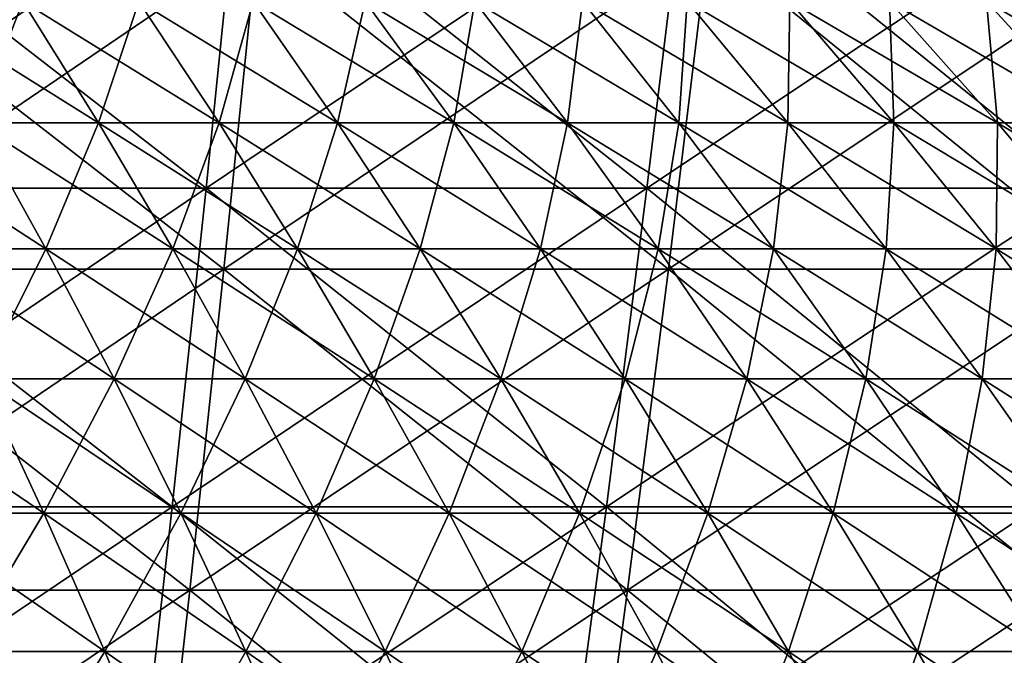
# Model space of a CAD drawing. Header units: millimetres. Extents: x -250 to 250, y -45 to 4150.
# Tile 634 of 656: x 29 to 43, y 4004 to 4013. Entities that reach past the tile are written whole.
import ezdxf

# ---------------------------------------------------------------- set-up
doc = ezdxf.new("R2010")
doc.units = ezdxf.units.MM
doc.header["$LTSCALE"] = 81.481481
for name, color, linetype in [('19', 7, 'CONTINUOUS'), ('20', 7, 'CONTINUOUS'), ('21', 7, 'CONTINUOUS'), ('22', 7, 'CONTINUOUS'), ('23', 7, 'CONTINUOUS'), ('24', 7, 'CONTINUOUS')]:
    doc.layers.add(name, color=color, linetype=linetype)

msp = doc.modelspace()

# ---------------------------------------------------------------- linework, layer by layer
at = {"layer": '19', "color": 7, "linetype": 'CONTINUOUS'}
for points in [[(31.727, 4009.578, -204.39), (25.418, 4009.578, -205.27), (32.195, 4014.181, -207.405), (31.727, 4009.578, -204.39)], [(32.195, 4014.181, -207.405), (25.418, 4009.578, -205.27), (25.793, 4014.181, -208.298), (32.195, 4014.181, -207.405)], [(38.006, 4009.578, -203.316), (31.727, 4009.578, -204.39), (38.567, 4014.181, -206.315), (38.006, 4009.578, -203.316)], [(38.567, 4014.181, -206.315), (31.727, 4009.578, -204.39), (32.195, 4014.181, -207.405), (38.567, 4014.181, -206.315)], [(44.249, 4009.578, -202.049), (38.006, 4009.578, -203.316), (44.902, 4014.181, -205.03), (44.249, 4009.578, -202.049)], [(44.902, 4014.181, -205.03), (38.006, 4009.578, -203.316), (38.567, 4014.181, -206.315), (44.902, 4014.181, -205.03)], [(31.244, 4005.044, -201.275), (25.031, 4005.044, -202.142), (31.727, 4009.578, -204.39), (31.244, 4005.044, -201.275)], [(31.727, 4009.578, -204.39), (25.031, 4005.044, -202.142), (25.418, 4009.578, -205.27), (31.727, 4009.578, -204.39)], [(37.427, 4005.044, -200.217), (31.244, 4005.044, -201.275), (38.006, 4009.578, -203.316), (37.427, 4005.044, -200.217)], [(38.006, 4009.578, -203.316), (31.244, 4005.044, -201.275), (31.727, 4009.578, -204.39), (38.006, 4009.578, -203.316)], [(43.575, 4005.044, -198.97), (37.427, 4005.044, -200.217), (44.249, 4009.578, -202.049), (43.575, 4005.044, -198.97)], [(44.249, 4009.578, -202.049), (37.427, 4005.044, -200.217), (38.006, 4009.578, -203.316), (44.249, 4009.578, -202.049)], [(30.745, 4000.58, -198.062), (24.631, 4000.58, -198.915), (31.244, 4005.044, -201.275), (30.745, 4000.58, -198.062)], [(31.244, 4005.044, -201.275), (24.631, 4000.58, -198.915), (25.031, 4005.044, -202.142), (31.244, 4005.044, -201.275)], [(36.83, 4000.58, -197.021), (30.745, 4000.58, -198.062), (37.427, 4005.044, -200.217), (36.83, 4000.58, -197.021)], [(37.427, 4005.044, -200.217), (30.745, 4000.58, -198.062), (31.244, 4005.044, -201.275), (37.427, 4005.044, -200.217)], [(42.879, 4000.58, -195.793), (36.83, 4000.58, -197.021), (43.575, 4005.044, -198.97), (42.879, 4000.58, -195.793)], [(43.575, 4005.044, -198.97), (36.83, 4000.58, -197.021), (37.427, 4005.044, -200.217), (43.575, 4005.044, -198.97)]]:
    msp.add_3dface(points, dxfattribs=at)
at = {"layer": '20', "color": 7, "linetype": 'CONTINUOUS'}
for points in [[(25.418, 4009.578, 205.27), (31.727, 4009.578, 204.39), (25.793, 4014.181, 208.298), (25.418, 4009.578, 205.27)], [(25.793, 4014.181, 208.298), (31.727, 4009.578, 204.39), (32.195, 4014.181, 207.405), (25.793, 4014.181, 208.298)], [(31.727, 4009.578, 204.39), (38.006, 4009.578, 203.316), (32.195, 4014.181, 207.405), (31.727, 4009.578, 204.39)], [(32.195, 4014.181, 207.405), (38.006, 4009.578, 203.316), (38.567, 4014.181, 206.315), (32.195, 4014.181, 207.405)], [(38.006, 4009.578, 203.316), (44.249, 4009.578, 202.049), (38.567, 4014.181, 206.315), (38.006, 4009.578, 203.316)], [(38.567, 4014.181, 206.315), (44.249, 4009.578, 202.049), (44.902, 4014.181, 205.03), (38.567, 4014.181, 206.315)], [(25.031, 4005.044, 202.142), (31.244, 4005.044, 201.275), (25.418, 4009.578, 205.27), (25.031, 4005.044, 202.142)], [(25.418, 4009.578, 205.27), (31.244, 4005.044, 201.275), (31.727, 4009.578, 204.39), (25.418, 4009.578, 205.27)], [(31.244, 4005.044, 201.275), (37.427, 4005.044, 200.217), (31.727, 4009.578, 204.39), (31.244, 4005.044, 201.275)], [(31.727, 4009.578, 204.39), (37.427, 4005.044, 200.217), (38.006, 4009.578, 203.316), (31.727, 4009.578, 204.39)], [(37.427, 4005.044, 200.217), (43.575, 4005.044, 198.97), (38.006, 4009.578, 203.316), (37.427, 4005.044, 200.217)], [(38.006, 4009.578, 203.316), (43.575, 4005.044, 198.97), (44.249, 4009.578, 202.049), (38.006, 4009.578, 203.316)], [(24.631, 4000.58, 198.915), (30.745, 4000.58, 198.062), (25.031, 4005.044, 202.142), (24.631, 4000.58, 198.915)], [(25.031, 4005.044, 202.142), (30.745, 4000.58, 198.062), (31.244, 4005.044, 201.275), (25.031, 4005.044, 202.142)], [(30.745, 4000.58, 198.062), (36.83, 4000.58, 197.021), (31.244, 4005.044, 201.275), (30.745, 4000.58, 198.062)], [(31.244, 4005.044, 201.275), (36.83, 4000.58, 197.021), (37.427, 4005.044, 200.217), (31.244, 4005.044, 201.275)], [(36.83, 4000.58, 197.021), (42.879, 4000.58, 195.793), (37.427, 4005.044, 200.217), (36.83, 4000.58, 197.021)], [(37.427, 4005.044, 200.217), (42.879, 4000.58, 195.793), (43.575, 4005.044, 198.97), (37.427, 4005.044, 200.217)]]:
    msp.add_3dface(points, dxfattribs=at)
at = {"layer": '21', "color": 7, "linetype": 'CONTINUOUS'}
for points in [[(31.475, 4010.718, 202.766), (25.216, 4010.718, 203.639), (31.939, 4015.284, 205.756), (31.475, 4010.718, 202.766)], [(31.939, 4015.284, 205.756), (25.216, 4010.718, 203.639), (25.588, 4015.284, 206.642), (31.939, 4015.284, 205.756)], [(37.704, 4010.718, 201.7), (31.475, 4010.718, 202.766), (38.26, 4015.284, 204.675), (37.704, 4010.718, 201.7)], [(38.26, 4015.284, 204.675), (31.475, 4010.718, 202.766), (31.939, 4015.284, 205.756), (38.26, 4015.284, 204.675)], [(43.898, 4010.718, 200.444), (37.704, 4010.718, 201.7), (44.545, 4015.284, 203.4), (43.898, 4010.718, 200.444)], [(44.545, 4015.284, 203.4), (37.704, 4010.718, 201.7), (38.26, 4015.284, 204.675), (44.545, 4015.284, 203.4)], [(30.996, 4006.221, 199.677), (24.832, 4006.221, 200.536), (31.475, 4010.718, 202.766), (30.996, 4006.221, 199.677)], [(31.475, 4010.718, 202.766), (24.832, 4006.221, 200.536), (25.216, 4010.718, 203.639), (31.475, 4010.718, 202.766)], [(37.13, 4006.221, 198.627), (30.996, 4006.221, 199.677), (37.704, 4010.718, 201.7), (37.13, 4006.221, 198.627)], [(37.704, 4010.718, 201.7), (30.996, 4006.221, 199.677), (31.475, 4010.718, 202.766), (37.704, 4010.718, 201.7)], [(43.229, 4006.221, 197.39), (37.13, 4006.221, 198.627), (43.898, 4010.718, 200.444), (43.229, 4006.221, 197.39)], [(43.898, 4010.718, 200.444), (37.13, 4006.221, 198.627), (37.704, 4010.718, 201.7), (43.898, 4010.718, 200.444)], [(30.501, 4001.793, 196.49), (24.435, 4001.793, 197.336), (30.996, 4006.221, 199.677), (30.501, 4001.793, 196.49)], [(30.996, 4006.221, 199.677), (24.435, 4001.793, 197.336), (24.832, 4006.221, 200.536), (30.996, 4006.221, 199.677)], [(36.537, 4001.793, 195.458), (30.501, 4001.793, 196.49), (37.13, 4006.221, 198.627), (36.537, 4001.793, 195.458)], [(37.13, 4006.221, 198.627), (30.501, 4001.793, 196.49), (30.996, 4006.221, 199.677), (37.13, 4006.221, 198.627)], [(42.539, 4001.793, 194.24), (36.537, 4001.793, 195.458), (43.229, 4006.221, 197.39), (42.539, 4001.793, 194.24)], [(43.229, 4006.221, 197.39), (36.537, 4001.793, 195.458), (37.13, 4006.221, 198.627), (43.229, 4006.221, 197.39)], [(48.501, 4001.793, 192.838), (42.539, 4001.793, 194.24), (49.287, 4006.221, 195.965), (48.501, 4001.793, 192.838)], [(49.287, 4006.221, 195.965), (42.539, 4001.793, 194.24), (43.229, 4006.221, 197.39), (49.287, 4006.221, 195.965)]]:
    msp.add_3dface(points, dxfattribs=at)
at = {"layer": '22', "color": 7, "linetype": 'CONTINUOUS'}
for points in [[(25.216, 4010.718, -203.639), (31.475, 4010.718, -202.766), (25.588, 4015.284, -206.642), (25.216, 4010.718, -203.639)], [(25.588, 4015.284, -206.642), (31.475, 4010.718, -202.766), (31.939, 4015.284, -205.756), (25.588, 4015.284, -206.642)], [(31.475, 4010.718, -202.766), (37.704, 4010.718, -201.7), (31.939, 4015.284, -205.756), (31.475, 4010.718, -202.766)], [(31.939, 4015.284, -205.756), (37.704, 4010.718, -201.7), (38.26, 4015.284, -204.675), (31.939, 4015.284, -205.756)], [(37.704, 4010.718, -201.7), (43.898, 4010.718, -200.444), (38.26, 4015.284, -204.675), (37.704, 4010.718, -201.7)], [(38.26, 4015.284, -204.675), (43.898, 4010.718, -200.444), (44.545, 4015.284, -203.4), (38.26, 4015.284, -204.675)], [(24.832, 4006.221, -200.536), (30.996, 4006.221, -199.677), (25.216, 4010.718, -203.639), (24.832, 4006.221, -200.536)], [(25.216, 4010.718, -203.639), (30.996, 4006.221, -199.677), (31.475, 4010.718, -202.766), (25.216, 4010.718, -203.639)], [(30.996, 4006.221, -199.677), (37.13, 4006.221, -198.627), (31.475, 4010.718, -202.766), (30.996, 4006.221, -199.677)], [(31.475, 4010.718, -202.766), (37.13, 4006.221, -198.627), (37.704, 4010.718, -201.7), (31.475, 4010.718, -202.766)], [(37.13, 4006.221, -198.627), (43.229, 4006.221, -197.39), (37.704, 4010.718, -201.7), (37.13, 4006.221, -198.627)], [(37.704, 4010.718, -201.7), (43.229, 4006.221, -197.39), (43.898, 4010.718, -200.444), (37.704, 4010.718, -201.7)], [(24.435, 4001.793, -197.336), (30.501, 4001.793, -196.49), (24.832, 4006.221, -200.536), (24.435, 4001.793, -197.336)], [(24.832, 4006.221, -200.536), (30.501, 4001.793, -196.49), (30.996, 4006.221, -199.677), (24.832, 4006.221, -200.536)], [(30.501, 4001.793, -196.49), (36.537, 4001.793, -195.458), (30.996, 4006.221, -199.677), (30.501, 4001.793, -196.49)], [(30.996, 4006.221, -199.677), (36.537, 4001.793, -195.458), (37.13, 4006.221, -198.627), (30.996, 4006.221, -199.677)], [(36.537, 4001.793, -195.458), (42.539, 4001.793, -194.24), (37.13, 4006.221, -198.627), (36.537, 4001.793, -195.458)], [(37.13, 4006.221, -198.627), (42.539, 4001.793, -194.24), (43.229, 4006.221, -197.39), (37.13, 4006.221, -198.627)], [(42.539, 4001.793, -194.24), (48.501, 4001.793, -192.838), (43.229, 4006.221, -197.39), (42.539, 4001.793, -194.24)]]:
    msp.add_3dface(points, dxfattribs=at)
at = {"layer": '23', "color": 7, "linetype": 'CONTINUOUS'}
for points in [[(28.222, 4011.641, 56.678), (29.954, 4011.641, 55.782), (27.213, 4013.357, 54.65), (28.222, 4011.641, 56.678)], [(27.213, 4013.357, 54.65), (29.954, 4011.641, 55.782), (28.883, 4013.357, 53.786), (27.213, 4013.357, 54.65)], [(29.954, 4011.641, 55.782), (31.658, 4011.641, 54.833), (28.883, 4013.357, 53.786), (29.954, 4011.641, 55.782)], [(28.883, 4013.357, 53.786), (31.658, 4011.641, 54.833), (30.525, 4013.357, 52.871), (28.883, 4013.357, 53.786)], [(31.658, 4011.641, 54.833), (33.331, 4011.641, 53.832), (30.525, 4013.357, 52.871), (31.658, 4011.641, 54.833)], [(30.525, 4013.357, 52.871), (33.331, 4011.641, 53.832), (32.139, 4013.357, 51.906), (30.525, 4013.357, 52.871)], [(33.331, 4011.641, 53.832), (34.973, 4011.641, 52.78), (32.139, 4013.357, 51.906), (33.331, 4011.641, 53.832)], [(32.139, 4013.357, 51.906), (34.973, 4011.641, 52.78), (33.722, 4013.357, 50.892), (32.139, 4013.357, 51.906)], [(34.973, 4011.641, 52.78), (36.582, 4011.641, 51.678), (33.722, 4013.357, 50.892), (34.973, 4011.641, 52.78)], [(33.722, 4013.357, 50.892), (36.582, 4011.641, 51.678), (35.273, 4013.357, 49.829), (33.722, 4013.357, 50.892)], [(36.582, 4011.641, 51.678), (38.156, 4011.641, 50.527), (35.273, 4013.357, 49.829), (36.582, 4011.641, 51.678)], [(35.273, 4013.357, 49.829), (38.156, 4011.641, 50.527), (36.791, 4013.357, 48.719), (35.273, 4013.357, 49.829)], [(38.156, 4011.641, 50.527), (39.694, 4011.641, 49.328), (36.791, 4013.357, 48.719), (38.156, 4011.641, 50.527)], [(36.791, 4013.357, 48.719), (39.694, 4011.641, 49.328), (38.274, 4013.357, 47.563), (36.791, 4013.357, 48.719)], [(39.694, 4011.641, 49.328), (41.194, 4011.641, 48.082), (38.274, 4013.357, 47.563), (39.694, 4011.641, 49.328)], [(38.274, 4013.357, 47.563), (41.194, 4011.641, 48.082), (39.721, 4013.357, 46.362), (38.274, 4013.357, 47.563)], [(41.194, 4011.641, 48.082), (42.655, 4011.641, 46.791), (39.721, 4013.357, 46.362), (41.194, 4011.641, 48.082)], [(39.721, 4013.357, 46.362), (42.655, 4011.641, 46.791), (41.129, 4013.357, 45.117), (39.721, 4013.357, 46.362)], [(42.655, 4011.641, 46.791), (44.076, 4011.641, 45.455), (41.129, 4013.357, 45.117), (42.655, 4011.641, 46.791)], [(41.129, 4013.357, 45.117), (44.076, 4011.641, 45.455), (42.499, 4013.357, 43.829), (41.129, 4013.357, 45.117)], [(44.076, 4011.641, 45.455), (45.455, 4011.641, 44.076), (42.499, 4013.357, 43.829), (44.076, 4011.641, 45.455)], [(42.499, 4013.357, 43.829), (45.455, 4011.641, 44.076), (43.829, 4013.357, 42.499), (42.499, 4013.357, 43.829)], [(27.39, 4009.864, 59.534), (29.21, 4009.864, 58.662), (26.463, 4011.641, 57.52), (27.39, 4009.864, 59.534)], [(26.463, 4011.641, 57.52), (29.21, 4009.864, 58.662), (28.222, 4011.641, 56.678), (26.463, 4011.641, 57.52)], [(29.21, 4009.864, 58.662), (31.003, 4009.864, 57.735), (28.222, 4011.641, 56.678), (29.21, 4009.864, 58.662)], [(28.222, 4011.641, 56.678), (31.003, 4009.864, 57.735), (29.954, 4011.641, 55.782), (28.222, 4011.641, 56.678)], [(31.003, 4009.864, 57.735), (32.766, 4009.864, 56.752), (29.954, 4011.641, 55.782), (31.003, 4009.864, 57.735)], [(29.954, 4011.641, 55.782), (32.766, 4009.864, 56.752), (31.658, 4011.641, 54.833), (29.954, 4011.641, 55.782)], [(32.766, 4009.864, 56.752), (34.498, 4009.864, 55.717), (31.658, 4011.641, 54.833), (32.766, 4009.864, 56.752)], [(31.658, 4011.641, 54.833), (34.498, 4009.864, 55.717), (33.331, 4011.641, 53.832), (31.658, 4011.641, 54.833)], [(34.498, 4009.864, 55.717), (36.198, 4009.864, 54.628), (33.331, 4011.641, 53.832), (34.498, 4009.864, 55.717)], [(33.331, 4011.641, 53.832), (36.198, 4009.864, 54.628), (34.973, 4011.641, 52.78), (33.331, 4011.641, 53.832)], [(36.198, 4009.864, 54.628), (37.863, 4009.864, 53.487), (34.973, 4011.641, 52.78), (36.198, 4009.864, 54.628)], [(34.973, 4011.641, 52.78), (37.863, 4009.864, 53.487), (36.582, 4011.641, 51.678), (34.973, 4011.641, 52.78)], [(37.863, 4009.864, 53.487), (39.492, 4009.864, 52.296), (36.582, 4011.641, 51.678), (37.863, 4009.864, 53.487)], [(36.582, 4011.641, 51.678), (39.492, 4009.864, 52.296), (38.156, 4011.641, 50.527), (36.582, 4011.641, 51.678)], [(39.492, 4009.864, 52.296), (41.084, 4009.864, 51.055), (38.156, 4011.641, 50.527), (39.492, 4009.864, 52.296)], [(38.156, 4011.641, 50.527), (41.084, 4009.864, 51.055), (39.694, 4011.641, 49.328), (38.156, 4011.641, 50.527)], [(41.084, 4009.864, 51.055), (42.636, 4009.864, 49.765), (39.694, 4011.641, 49.328), (41.084, 4009.864, 51.055)], [(39.694, 4011.641, 49.328), (42.636, 4009.864, 49.765), (41.194, 4011.641, 48.082), (39.694, 4011.641, 49.328)], [(42.636, 4009.864, 49.765), (44.149, 4009.864, 48.429), (41.194, 4011.641, 48.082), (42.636, 4009.864, 49.765)], [(41.194, 4011.641, 48.082), (44.149, 4009.864, 48.429), (42.655, 4011.641, 46.791), (41.194, 4011.641, 48.082)], [(44.149, 4009.864, 48.429), (45.619, 4009.864, 47.046), (42.655, 4011.641, 46.791), (44.149, 4009.864, 48.429)], [(42.655, 4011.641, 46.791), (45.619, 4009.864, 47.046), (44.076, 4011.641, 45.455), (42.655, 4011.641, 46.791)], [(28.295, 4008.026, 61.502), (30.176, 4008.026, 60.602), (27.39, 4009.864, 59.534), (28.295, 4008.026, 61.502)], [(27.39, 4009.864, 59.534), (30.176, 4008.026, 60.602), (29.21, 4009.864, 58.662), (27.39, 4009.864, 59.534)], [(30.176, 4008.026, 60.602), (32.028, 4008.026, 59.644), (29.21, 4009.864, 58.662), (30.176, 4008.026, 60.602)], [(29.21, 4009.864, 58.662), (32.028, 4008.026, 59.644), (31.003, 4009.864, 57.735), (29.21, 4009.864, 58.662)], [(32.028, 4008.026, 59.644), (33.849, 4008.026, 58.629), (31.003, 4009.864, 57.735), (32.028, 4008.026, 59.644)], [(31.003, 4009.864, 57.735), (33.849, 4008.026, 58.629), (32.766, 4009.864, 56.752), (31.003, 4009.864, 57.735)], [(33.849, 4008.026, 58.629), (35.639, 4008.026, 57.559), (32.766, 4009.864, 56.752), (33.849, 4008.026, 58.629)], [(32.766, 4009.864, 56.752), (35.639, 4008.026, 57.559), (34.498, 4009.864, 55.717), (32.766, 4009.864, 56.752)], [(35.639, 4008.026, 57.559), (37.395, 4008.026, 56.434), (34.498, 4009.864, 55.717), (35.639, 4008.026, 57.559)], [(34.498, 4009.864, 55.717), (37.395, 4008.026, 56.434), (36.198, 4009.864, 54.628), (34.498, 4009.864, 55.717)], [(37.395, 4008.026, 56.434), (39.115, 4008.026, 55.256), (36.198, 4009.864, 54.628), (37.395, 4008.026, 56.434)], [(36.198, 4009.864, 54.628), (39.115, 4008.026, 55.256), (37.863, 4009.864, 53.487), (36.198, 4009.864, 54.628)], [(39.115, 4008.026, 55.256), (40.798, 4008.026, 54.025), (37.863, 4009.864, 53.487), (39.115, 4008.026, 55.256)], [(37.863, 4009.864, 53.487), (40.798, 4008.026, 54.025), (39.492, 4009.864, 52.296), (37.863, 4009.864, 53.487)], [(40.798, 4008.026, 54.025), (42.442, 4008.026, 52.743), (39.492, 4009.864, 52.296), (40.798, 4008.026, 54.025)], [(39.492, 4009.864, 52.296), (42.442, 4008.026, 52.743), (41.084, 4009.864, 51.055), (39.492, 4009.864, 52.296)], [(42.442, 4008.026, 52.743), (44.046, 4008.026, 51.411), (41.084, 4009.864, 51.055), (42.442, 4008.026, 52.743)], [(41.084, 4009.864, 51.055), (44.046, 4008.026, 51.411), (42.636, 4009.864, 49.765), (41.084, 4009.864, 51.055)], [(44.046, 4008.026, 51.411), (45.608, 4008.026, 50.03), (42.636, 4009.864, 49.765), (44.046, 4008.026, 51.411)], [(42.636, 4009.864, 49.765), (45.608, 4008.026, 50.03), (44.149, 4009.864, 48.429), (42.636, 4009.864, 49.765)], [(27.213, 4006.13, 64.292), (29.18, 4006.13, 63.424), (26.388, 4008.026, 62.344), (27.213, 4006.13, 64.292)], [(26.388, 4008.026, 62.344), (29.18, 4006.13, 63.424), (28.295, 4008.026, 61.502), (26.388, 4008.026, 62.344)], [(29.18, 4006.13, 63.424), (31.119, 4006.13, 62.495), (28.295, 4008.026, 61.502), (29.18, 4006.13, 63.424)], [(28.295, 4008.026, 61.502), (31.119, 4006.13, 62.495), (30.176, 4008.026, 60.602), (28.295, 4008.026, 61.502)], [(31.119, 4006.13, 62.495), (33.029, 4006.13, 61.507), (30.176, 4008.026, 60.602), (31.119, 4006.13, 62.495)], [(30.176, 4008.026, 60.602), (33.029, 4006.13, 61.507), (32.028, 4008.026, 59.644), (30.176, 4008.026, 60.602)], [(33.029, 4006.13, 61.507), (34.907, 4006.13, 60.461), (32.028, 4008.026, 59.644), (33.029, 4006.13, 61.507)], [(32.028, 4008.026, 59.644), (34.907, 4006.13, 60.461), (33.849, 4008.026, 58.629), (32.028, 4008.026, 59.644)], [(34.907, 4006.13, 60.461), (36.752, 4006.13, 59.357), (33.849, 4008.026, 58.629), (34.907, 4006.13, 60.461)], [(33.849, 4008.026, 58.629), (36.752, 4006.13, 59.357), (35.639, 4008.026, 57.559), (33.849, 4008.026, 58.629)], [(36.752, 4006.13, 59.357), (38.563, 4006.13, 58.197), (35.639, 4008.026, 57.559), (36.752, 4006.13, 59.357)], [(35.639, 4008.026, 57.559), (38.563, 4006.13, 58.197), (37.395, 4008.026, 56.434), (35.639, 4008.026, 57.559)], [(38.563, 4006.13, 58.197), (40.337, 4006.13, 56.982), (37.395, 4008.026, 56.434), (38.563, 4006.13, 58.197)], [(37.395, 4008.026, 56.434), (40.337, 4006.13, 56.982), (39.115, 4008.026, 55.256), (37.395, 4008.026, 56.434)], [(40.337, 4006.13, 56.982), (42.073, 4006.13, 55.713), (39.115, 4008.026, 55.256), (40.337, 4006.13, 56.982)], [(39.115, 4008.026, 55.256), (42.073, 4006.13, 55.713), (40.798, 4008.026, 54.025), (39.115, 4008.026, 55.256)], [(42.073, 4006.13, 55.713), (43.768, 4006.13, 54.391), (40.798, 4008.026, 54.025), (42.073, 4006.13, 55.713)], [(40.798, 4008.026, 54.025), (43.768, 4006.13, 54.391), (42.442, 4008.026, 52.743), (40.798, 4008.026, 54.025)], [(43.768, 4006.13, 54.391), (45.422, 4006.13, 53.017), (42.442, 4008.026, 52.743), (43.768, 4006.13, 54.391)], [(42.442, 4008.026, 52.743), (45.422, 4006.13, 53.017), (44.046, 4008.026, 51.411), (42.442, 4008.026, 52.743)], [(28.016, 4004.175, 66.191), (30.042, 4004.175, 65.297), (27.213, 4006.13, 64.292), (28.016, 4004.175, 66.191)], [(27.213, 4006.13, 64.292), (30.042, 4004.175, 65.297), (29.18, 4006.13, 63.424), (27.213, 4006.13, 64.292)], [(30.042, 4004.175, 65.297), (32.038, 4004.175, 64.341), (29.18, 4006.13, 63.424), (30.042, 4004.175, 65.297)], [(29.18, 4006.13, 63.424), (32.038, 4004.175, 64.341), (31.119, 4006.13, 62.495), (29.18, 4006.13, 63.424)], [(32.038, 4004.175, 64.341), (34.004, 4004.175, 63.324), (31.119, 4006.13, 62.495), (32.038, 4004.175, 64.341)], [(31.119, 4006.13, 62.495), (34.004, 4004.175, 63.324), (33.029, 4006.13, 61.507), (31.119, 4006.13, 62.495)], [(34.004, 4004.175, 63.324), (35.938, 4004.175, 62.247), (33.029, 4006.13, 61.507), (34.004, 4004.175, 63.324)], [(33.029, 4006.13, 61.507), (35.938, 4004.175, 62.247), (34.907, 4006.13, 60.461), (33.029, 4006.13, 61.507)], [(35.938, 4004.175, 62.247), (37.838, 4004.175, 61.111), (34.907, 4006.13, 60.461), (35.938, 4004.175, 62.247)], [(34.907, 4006.13, 60.461), (37.838, 4004.175, 61.111), (36.752, 4006.13, 59.357), (34.907, 4006.13, 60.461)], [(37.838, 4004.175, 61.111), (39.702, 4004.175, 59.916), (36.752, 4006.13, 59.357), (37.838, 4004.175, 61.111)], [(36.752, 4006.13, 59.357), (39.702, 4004.175, 59.916), (38.563, 4006.13, 58.197), (36.752, 4006.13, 59.357)], [(39.702, 4004.175, 59.916), (41.528, 4004.175, 58.665), (38.563, 4006.13, 58.197), (39.702, 4004.175, 59.916)], [(38.563, 4006.13, 58.197), (41.528, 4004.175, 58.665), (40.337, 4006.13, 56.982), (38.563, 4006.13, 58.197)], [(41.528, 4004.175, 58.665), (43.315, 4004.175, 57.359), (40.337, 4006.13, 56.982), (41.528, 4004.175, 58.665)], [(40.337, 4006.13, 56.982), (43.315, 4004.175, 57.359), (42.073, 4006.13, 55.713), (40.337, 4006.13, 56.982)], [(43.315, 4004.175, 57.359), (45.061, 4004.175, 55.998), (42.073, 4006.13, 55.713), (43.315, 4004.175, 57.359)], [(42.073, 4006.13, 55.713), (45.061, 4004.175, 55.998), (43.768, 4006.13, 54.391), (42.073, 4006.13, 55.713)], [(28.799, 4002.165, 68.04), (30.881, 4002.165, 67.121), (28.016, 4004.175, 66.191), (28.799, 4002.165, 68.04)], [(28.016, 4004.175, 66.191), (30.881, 4002.165, 67.121), (30.042, 4004.175, 65.297), (28.016, 4004.175, 66.191)], [(30.881, 4002.165, 67.121), (32.933, 4002.165, 66.138), (30.042, 4004.175, 65.297), (30.881, 4002.165, 67.121)], [(30.042, 4004.175, 65.297), (32.933, 4002.165, 66.138), (32.038, 4004.175, 64.341), (30.042, 4004.175, 65.297)], [(32.933, 4002.165, 66.138), (34.954, 4002.165, 65.093), (32.038, 4004.175, 64.341), (32.933, 4002.165, 66.138)], [(32.038, 4004.175, 64.341), (34.954, 4002.165, 65.093), (34.004, 4004.175, 63.324), (32.038, 4004.175, 64.341)], [(34.954, 4002.165, 65.093), (36.942, 4002.165, 63.985), (34.004, 4004.175, 63.324), (34.954, 4002.165, 65.093)], [(34.004, 4004.175, 63.324), (36.942, 4002.165, 63.985), (35.938, 4004.175, 62.247), (34.004, 4004.175, 63.324)], [(36.942, 4002.165, 63.985), (38.895, 4002.165, 62.817), (35.938, 4004.175, 62.247), (36.942, 4002.165, 63.985)], [(35.938, 4004.175, 62.247), (38.895, 4002.165, 62.817), (37.838, 4004.175, 61.111), (35.938, 4004.175, 62.247)], [(38.895, 4002.165, 62.817), (40.811, 4002.165, 61.59), (37.838, 4004.175, 61.111), (38.895, 4002.165, 62.817)], [(37.838, 4004.175, 61.111), (40.811, 4002.165, 61.59), (39.702, 4004.175, 59.916), (37.838, 4004.175, 61.111)], [(40.811, 4002.165, 61.59), (42.688, 4002.165, 60.304), (39.702, 4004.175, 59.916), (40.811, 4002.165, 61.59)], [(39.702, 4004.175, 59.916), (42.688, 4002.165, 60.304), (41.528, 4004.175, 58.665), (39.702, 4004.175, 59.916)], [(42.688, 4002.165, 60.304), (44.525, 4002.165, 58.961), (41.528, 4004.175, 58.665), (42.688, 4002.165, 60.304)], [(41.528, 4004.175, 58.665), (44.525, 4002.165, 58.961), (43.315, 4004.175, 57.359), (41.528, 4004.175, 58.665)]]:
    msp.add_3dface(points, dxfattribs=at)
at = {"layer": '24', "color": 7, "linetype": 'CONTINUOUS'}
for points in [[(28.883, 4013.357, -53.786), (28.222, 4011.641, -56.678), (27.213, 4013.357, -54.65), (28.883, 4013.357, -53.786)], [(29.954, 4011.641, -55.782), (28.222, 4011.641, -56.678), (28.883, 4013.357, -53.786), (29.954, 4011.641, -55.782)], [(30.525, 4013.357, -52.871), (29.954, 4011.641, -55.782), (28.883, 4013.357, -53.786), (30.525, 4013.357, -52.871)], [(31.658, 4011.641, -54.833), (29.954, 4011.641, -55.782), (30.525, 4013.357, -52.871), (31.658, 4011.641, -54.833)], [(32.139, 4013.357, -51.906), (31.658, 4011.641, -54.833), (30.525, 4013.357, -52.871), (32.139, 4013.357, -51.906)], [(33.331, 4011.641, -53.832), (31.658, 4011.641, -54.833), (32.139, 4013.357, -51.906), (33.331, 4011.641, -53.832)], [(33.722, 4013.357, -50.892), (33.331, 4011.641, -53.832), (32.139, 4013.357, -51.906), (33.722, 4013.357, -50.892)], [(34.973, 4011.641, -52.78), (33.331, 4011.641, -53.832), (33.722, 4013.357, -50.892), (34.973, 4011.641, -52.78)], [(35.273, 4013.357, -49.829), (34.973, 4011.641, -52.78), (33.722, 4013.357, -50.892), (35.273, 4013.357, -49.829)], [(36.582, 4011.641, -51.678), (34.973, 4011.641, -52.78), (35.273, 4013.357, -49.829), (36.582, 4011.641, -51.678)], [(36.791, 4013.357, -48.719), (36.582, 4011.641, -51.678), (35.273, 4013.357, -49.829), (36.791, 4013.357, -48.719)], [(38.156, 4011.641, -50.527), (36.582, 4011.641, -51.678), (36.791, 4013.357, -48.719), (38.156, 4011.641, -50.527)], [(38.274, 4013.357, -47.563), (38.156, 4011.641, -50.527), (36.791, 4013.357, -48.719), (38.274, 4013.357, -47.563)], [(39.694, 4011.641, -49.328), (38.156, 4011.641, -50.527), (38.274, 4013.357, -47.563), (39.694, 4011.641, -49.328)], [(39.721, 4013.357, -46.362), (39.694, 4011.641, -49.328), (38.274, 4013.357, -47.563), (39.721, 4013.357, -46.362)], [(41.194, 4011.641, -48.082), (39.694, 4011.641, -49.328), (39.721, 4013.357, -46.362), (41.194, 4011.641, -48.082)], [(41.129, 4013.357, -45.117), (41.194, 4011.641, -48.082), (39.721, 4013.357, -46.362), (41.129, 4013.357, -45.117)], [(42.655, 4011.641, -46.791), (41.194, 4011.641, -48.082), (41.129, 4013.357, -45.117), (42.655, 4011.641, -46.791)], [(42.499, 4013.357, -43.829), (42.655, 4011.641, -46.791), (41.129, 4013.357, -45.117), (42.499, 4013.357, -43.829)], [(44.076, 4011.641, -45.455), (42.655, 4011.641, -46.791), (42.499, 4013.357, -43.829), (44.076, 4011.641, -45.455)], [(43.829, 4013.357, -42.499), (44.076, 4011.641, -45.455), (42.499, 4013.357, -43.829), (43.829, 4013.357, -42.499)], [(29.21, 4009.864, -58.662), (27.39, 4009.864, -59.534), (28.222, 4011.641, -56.678), (29.21, 4009.864, -58.662)], [(29.954, 4011.641, -55.782), (29.21, 4009.864, -58.662), (28.222, 4011.641, -56.678), (29.954, 4011.641, -55.782)], [(31.003, 4009.864, -57.735), (29.21, 4009.864, -58.662), (29.954, 4011.641, -55.782), (31.003, 4009.864, -57.735)], [(31.658, 4011.641, -54.833), (31.003, 4009.864, -57.735), (29.954, 4011.641, -55.782), (31.658, 4011.641, -54.833)], [(32.766, 4009.864, -56.752), (31.003, 4009.864, -57.735), (31.658, 4011.641, -54.833), (32.766, 4009.864, -56.752)], [(33.331, 4011.641, -53.832), (32.766, 4009.864, -56.752), (31.658, 4011.641, -54.833), (33.331, 4011.641, -53.832)], [(34.498, 4009.864, -55.717), (32.766, 4009.864, -56.752), (33.331, 4011.641, -53.832), (34.498, 4009.864, -55.717)], [(34.973, 4011.641, -52.78), (34.498, 4009.864, -55.717), (33.331, 4011.641, -53.832), (34.973, 4011.641, -52.78)], [(36.198, 4009.864, -54.628), (34.498, 4009.864, -55.717), (34.973, 4011.641, -52.78), (36.198, 4009.864, -54.628)], [(36.582, 4011.641, -51.678), (36.198, 4009.864, -54.628), (34.973, 4011.641, -52.78), (36.582, 4011.641, -51.678)], [(37.863, 4009.864, -53.487), (36.198, 4009.864, -54.628), (36.582, 4011.641, -51.678), (37.863, 4009.864, -53.487)], [(38.156, 4011.641, -50.527), (37.863, 4009.864, -53.487), (36.582, 4011.641, -51.678), (38.156, 4011.641, -50.527)], [(39.492, 4009.864, -52.296), (37.863, 4009.864, -53.487), (38.156, 4011.641, -50.527), (39.492, 4009.864, -52.296)], [(39.694, 4011.641, -49.328), (39.492, 4009.864, -52.296), (38.156, 4011.641, -50.527), (39.694, 4011.641, -49.328)], [(41.084, 4009.864, -51.055), (39.492, 4009.864, -52.296), (39.694, 4011.641, -49.328), (41.084, 4009.864, -51.055)], [(41.194, 4011.641, -48.082), (41.084, 4009.864, -51.055), (39.694, 4011.641, -49.328), (41.194, 4011.641, -48.082)], [(42.636, 4009.864, -49.765), (41.084, 4009.864, -51.055), (41.194, 4011.641, -48.082), (42.636, 4009.864, -49.765)], [(42.655, 4011.641, -46.791), (42.636, 4009.864, -49.765), (41.194, 4011.641, -48.082), (42.655, 4011.641, -46.791)], [(44.149, 4009.864, -48.429), (42.636, 4009.864, -49.765), (42.655, 4011.641, -46.791), (44.149, 4009.864, -48.429)], [(44.076, 4011.641, -45.455), (44.149, 4009.864, -48.429), (42.655, 4011.641, -46.791), (44.076, 4011.641, -45.455)], [(29.21, 4009.864, -58.662), (28.295, 4008.026, -61.502), (27.39, 4009.864, -59.534), (29.21, 4009.864, -58.662)], [(30.176, 4008.026, -60.602), (28.295, 4008.026, -61.502), (29.21, 4009.864, -58.662), (30.176, 4008.026, -60.602)], [(31.003, 4009.864, -57.735), (30.176, 4008.026, -60.602), (29.21, 4009.864, -58.662), (31.003, 4009.864, -57.735)], [(32.028, 4008.026, -59.644), (30.176, 4008.026, -60.602), (31.003, 4009.864, -57.735), (32.028, 4008.026, -59.644)], [(32.766, 4009.864, -56.752), (32.028, 4008.026, -59.644), (31.003, 4009.864, -57.735), (32.766, 4009.864, -56.752)], [(33.849, 4008.026, -58.629), (32.028, 4008.026, -59.644), (32.766, 4009.864, -56.752), (33.849, 4008.026, -58.629)], [(34.498, 4009.864, -55.717), (33.849, 4008.026, -58.629), (32.766, 4009.864, -56.752), (34.498, 4009.864, -55.717)], [(35.639, 4008.026, -57.559), (33.849, 4008.026, -58.629), (34.498, 4009.864, -55.717), (35.639, 4008.026, -57.559)], [(36.198, 4009.864, -54.628), (35.639, 4008.026, -57.559), (34.498, 4009.864, -55.717), (36.198, 4009.864, -54.628)], [(37.395, 4008.026, -56.434), (35.639, 4008.026, -57.559), (36.198, 4009.864, -54.628), (37.395, 4008.026, -56.434)], [(37.863, 4009.864, -53.487), (37.395, 4008.026, -56.434), (36.198, 4009.864, -54.628), (37.863, 4009.864, -53.487)], [(39.115, 4008.026, -55.256), (37.395, 4008.026, -56.434), (37.863, 4009.864, -53.487), (39.115, 4008.026, -55.256)], [(39.492, 4009.864, -52.296), (39.115, 4008.026, -55.256), (37.863, 4009.864, -53.487), (39.492, 4009.864, -52.296)], [(40.798, 4008.026, -54.025), (39.115, 4008.026, -55.256), (39.492, 4009.864, -52.296), (40.798, 4008.026, -54.025)], [(41.084, 4009.864, -51.055), (40.798, 4008.026, -54.025), (39.492, 4009.864, -52.296), (41.084, 4009.864, -51.055)], [(42.442, 4008.026, -52.743), (40.798, 4008.026, -54.025), (41.084, 4009.864, -51.055), (42.442, 4008.026, -52.743)], [(42.636, 4009.864, -49.765), (42.442, 4008.026, -52.743), (41.084, 4009.864, -51.055), (42.636, 4009.864, -49.765)], [(44.046, 4008.026, -51.411), (42.442, 4008.026, -52.743), (42.636, 4009.864, -49.765), (44.046, 4008.026, -51.411)], [(44.149, 4009.864, -48.429), (44.046, 4008.026, -51.411), (42.636, 4009.864, -49.765), (44.149, 4009.864, -48.429)], [(29.18, 4006.13, -63.424), (27.213, 4006.13, -64.292), (28.295, 4008.026, -61.502), (29.18, 4006.13, -63.424)], [(30.176, 4008.026, -60.602), (29.18, 4006.13, -63.424), (28.295, 4008.026, -61.502), (30.176, 4008.026, -60.602)], [(31.119, 4006.13, -62.495), (29.18, 4006.13, -63.424), (30.176, 4008.026, -60.602), (31.119, 4006.13, -62.495)], [(32.028, 4008.026, -59.644), (31.119, 4006.13, -62.495), (30.176, 4008.026, -60.602), (32.028, 4008.026, -59.644)], [(33.029, 4006.13, -61.507), (31.119, 4006.13, -62.495), (32.028, 4008.026, -59.644), (33.029, 4006.13, -61.507)], [(33.849, 4008.026, -58.629), (33.029, 4006.13, -61.507), (32.028, 4008.026, -59.644), (33.849, 4008.026, -58.629)], [(34.907, 4006.13, -60.461), (33.029, 4006.13, -61.507), (33.849, 4008.026, -58.629), (34.907, 4006.13, -60.461)], [(35.639, 4008.026, -57.559), (34.907, 4006.13, -60.461), (33.849, 4008.026, -58.629), (35.639, 4008.026, -57.559)], [(36.752, 4006.13, -59.357), (34.907, 4006.13, -60.461), (35.639, 4008.026, -57.559), (36.752, 4006.13, -59.357)], [(37.395, 4008.026, -56.434), (36.752, 4006.13, -59.357), (35.639, 4008.026, -57.559), (37.395, 4008.026, -56.434)], [(38.563, 4006.13, -58.197), (36.752, 4006.13, -59.357), (37.395, 4008.026, -56.434), (38.563, 4006.13, -58.197)], [(39.115, 4008.026, -55.256), (38.563, 4006.13, -58.197), (37.395, 4008.026, -56.434), (39.115, 4008.026, -55.256)], [(40.337, 4006.13, -56.982), (38.563, 4006.13, -58.197), (39.115, 4008.026, -55.256), (40.337, 4006.13, -56.982)], [(40.798, 4008.026, -54.025), (40.337, 4006.13, -56.982), (39.115, 4008.026, -55.256), (40.798, 4008.026, -54.025)], [(42.073, 4006.13, -55.713), (40.337, 4006.13, -56.982), (40.798, 4008.026, -54.025), (42.073, 4006.13, -55.713)], [(42.442, 4008.026, -52.743), (42.073, 4006.13, -55.713), (40.798, 4008.026, -54.025), (42.442, 4008.026, -52.743)], [(43.768, 4006.13, -54.391), (42.073, 4006.13, -55.713), (42.442, 4008.026, -52.743), (43.768, 4006.13, -54.391)], [(44.046, 4008.026, -51.411), (43.768, 4006.13, -54.391), (42.442, 4008.026, -52.743), (44.046, 4008.026, -51.411)], [(29.18, 4006.13, -63.424), (28.016, 4004.175, -66.191), (27.213, 4006.13, -64.292), (29.18, 4006.13, -63.424)], [(30.042, 4004.175, -65.297), (28.016, 4004.175, -66.191), (29.18, 4006.13, -63.424), (30.042, 4004.175, -65.297)], [(31.119, 4006.13, -62.495), (30.042, 4004.175, -65.297), (29.18, 4006.13, -63.424), (31.119, 4006.13, -62.495)], [(32.038, 4004.175, -64.341), (30.042, 4004.175, -65.297), (31.119, 4006.13, -62.495), (32.038, 4004.175, -64.341)], [(33.029, 4006.13, -61.507), (32.038, 4004.175, -64.341), (31.119, 4006.13, -62.495), (33.029, 4006.13, -61.507)], [(34.004, 4004.175, -63.324), (32.038, 4004.175, -64.341), (33.029, 4006.13, -61.507), (34.004, 4004.175, -63.324)], [(34.907, 4006.13, -60.461), (34.004, 4004.175, -63.324), (33.029, 4006.13, -61.507), (34.907, 4006.13, -60.461)], [(35.938, 4004.175, -62.247), (34.004, 4004.175, -63.324), (34.907, 4006.13, -60.461), (35.938, 4004.175, -62.247)], [(36.752, 4006.13, -59.357), (35.938, 4004.175, -62.247), (34.907, 4006.13, -60.461), (36.752, 4006.13, -59.357)], [(37.838, 4004.175, -61.111), (35.938, 4004.175, -62.247), (36.752, 4006.13, -59.357), (37.838, 4004.175, -61.111)], [(38.563, 4006.13, -58.197), (37.838, 4004.175, -61.111), (36.752, 4006.13, -59.357), (38.563, 4006.13, -58.197)], [(39.702, 4004.175, -59.916), (37.838, 4004.175, -61.111), (38.563, 4006.13, -58.197), (39.702, 4004.175, -59.916)], [(40.337, 4006.13, -56.982), (39.702, 4004.175, -59.916), (38.563, 4006.13, -58.197), (40.337, 4006.13, -56.982)], [(41.528, 4004.175, -58.665), (39.702, 4004.175, -59.916), (40.337, 4006.13, -56.982), (41.528, 4004.175, -58.665)], [(42.073, 4006.13, -55.713), (41.528, 4004.175, -58.665), (40.337, 4006.13, -56.982), (42.073, 4006.13, -55.713)], [(43.315, 4004.175, -57.359), (41.528, 4004.175, -58.665), (42.073, 4006.13, -55.713), (43.315, 4004.175, -57.359)], [(43.768, 4006.13, -54.391), (43.315, 4004.175, -57.359), (42.073, 4006.13, -55.713), (43.768, 4006.13, -54.391)], [(30.042, 4004.175, -65.297), (28.799, 4002.165, -68.04), (28.016, 4004.175, -66.191), (30.042, 4004.175, -65.297)], [(30.881, 4002.165, -67.121), (28.799, 4002.165, -68.04), (30.042, 4004.175, -65.297), (30.881, 4002.165, -67.121)], [(32.038, 4004.175, -64.341), (30.881, 4002.165, -67.121), (30.042, 4004.175, -65.297), (32.038, 4004.175, -64.341)], [(32.933, 4002.165, -66.138), (30.881, 4002.165, -67.121), (32.038, 4004.175, -64.341), (32.933, 4002.165, -66.138)], [(34.004, 4004.175, -63.324), (32.933, 4002.165, -66.138), (32.038, 4004.175, -64.341), (34.004, 4004.175, -63.324)], [(34.954, 4002.165, -65.093), (32.933, 4002.165, -66.138), (34.004, 4004.175, -63.324), (34.954, 4002.165, -65.093)], [(35.938, 4004.175, -62.247), (34.954, 4002.165, -65.093), (34.004, 4004.175, -63.324), (35.938, 4004.175, -62.247)], [(36.942, 4002.165, -63.985), (34.954, 4002.165, -65.093), (35.938, 4004.175, -62.247), (36.942, 4002.165, -63.985)], [(37.838, 4004.175, -61.111), (36.942, 4002.165, -63.985), (35.938, 4004.175, -62.247), (37.838, 4004.175, -61.111)], [(38.895, 4002.165, -62.817), (36.942, 4002.165, -63.985), (37.838, 4004.175, -61.111), (38.895, 4002.165, -62.817)], [(39.702, 4004.175, -59.916), (38.895, 4002.165, -62.817), (37.838, 4004.175, -61.111), (39.702, 4004.175, -59.916)], [(40.811, 4002.165, -61.59), (38.895, 4002.165, -62.817), (39.702, 4004.175, -59.916), (40.811, 4002.165, -61.59)], [(41.528, 4004.175, -58.665), (40.811, 4002.165, -61.59), (39.702, 4004.175, -59.916), (41.528, 4004.175, -58.665)], [(42.688, 4002.165, -60.304), (40.811, 4002.165, -61.59), (41.528, 4004.175, -58.665), (42.688, 4002.165, -60.304)], [(43.315, 4004.175, -57.359), (42.688, 4002.165, -60.304), (41.528, 4004.175, -58.665), (43.315, 4004.175, -57.359)], [(44.525, 4002.165, -58.961), (42.688, 4002.165, -60.304), (43.315, 4004.175, -57.359), (44.525, 4002.165, -58.961)]]:
    msp.add_3dface(points, dxfattribs=at)

doc.saveas('drawing.dxf')
